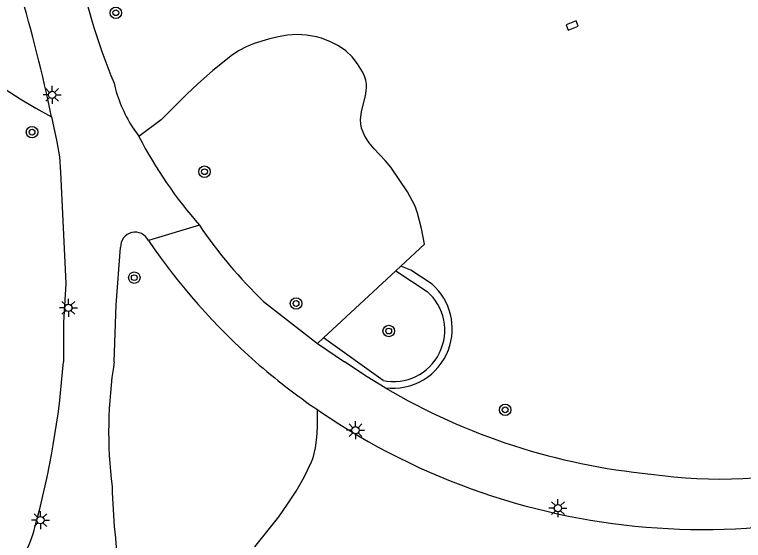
# Model space of a CAD drawing. Extents: x 132998 to 136004, y 396998 to 398512.
# Drawn here: x 133546.7 to 133597.3, y 397487.6 to 397524.1 of the extents above; entities that cross this region are included whole.
import ezdxf

# ---------------------------------------------------------------- set-up
doc = ezdxf.new("R2010")
doc.units = 0
for name, color, linetype in [('gg-knt-onverhard', 7, 'Continuous'), ('gt-afsc-boombescherming', 7, 'Continuous'), ('gt-grn-groengrens', 7, 'Continuous'), ('gt-grn-weggrens', 7, 'Continuous'), ('gt-symb-boom', 7, 'Continuous'), ('gt-symb-kolk', 7, 'Continuous'), ('gt-symb-lichtmast', 7, 'Continuous')]:
    doc.layers.add(name, color=color, linetype=linetype)

# ---------------------------------------------------------------- blocks, each defined once
blk = doc.blocks.new('gt0-BOOM')
at = {"layer": 'gt-symb-boom'}
for radius in [0.4, 0.2]:
    blk.add_circle((0, 0), radius, dxfattribs=at)
blk = doc.blocks.new('gt0-LMAST')
at = {"layer": 'gt-symb-lichtmast'}
for p, q in [((-0.005, 0.246), (-0.005, 0.621)), ((-0.182, 0.173), (-0.447, 0.438)), ((0.172, 0.173), (0.437, 0.438)), ((-0.255, -0.004), (-0.63, -0.004)), ((-0.182, -0.181), (-0.447, -0.446)), ((-0.005, -0.254), (-0.005, -0.629)), ((0.437, -0.446), (0.172, -0.181)), ((0.245, -0.004), (0.62, -0.004))]:
    blk.add_line(p, q, dxfattribs=at)
blk.add_circle((-0.005, -0.004), 0.25, dxfattribs=at)
blk = doc.blocks.new('gt0-KOLK')
at = {"layer": 'gt-symb-kolk'}
blk.add_lwpolyline([(0, 0), (0.375, 0), (0.375, 0.4), (-0.375, 0.4), (-0.375, 0), (0, 0)], dxfattribs=at)

msp = doc.modelspace()

# ---------------------------------------------------------------- linework, layer by layer
at = {"layer": 'gg-knt-onverhard'}
for p, q in [((133554.83, 397516.318), (133555.282, 397515.661)), ((133555.282, 397515.661), (133555.29, 397515.645)), ((133563.951, 397504.183), (133567.69, 397501.268)), ((133567.705, 397496.656), (133567.824, 397496.574))]:
    msp.add_line(p, q, dxfattribs=at)
for points in [[(133549.236, 397517.022), (133549.59, 397515.267), (133549.773, 397514.227), (133549.857, 397513.175), (133550.22, 397505.445), (133550.054, 397502.725), (133550.058, 397500)], [(133553.578, 397500), (133553.726, 397503.95), (133554.026, 397507.95)]]:
    msp.add_lwpolyline(points, dxfattribs=at)
for centre, radius, start, end in [((133595.44, 397536.593), 45.287, 178.6244, 202.3866), ((133440.905, 397494.253), 110.698, 11.86976, 16.5644), ((133563.166, 397521.577), 9.856, 193.0854, 212.2431), ((133583.788, 397530.573), 32.171, 207.6468, 220.9644), ((133587.121, 397528.19), 33.364, 214.1054, 226.0165), ((133555.033, 397508.001), 1.008, 24.6294, 182.8957), ((133593.937, 397534.501), 46.079, 214.4708, 228.4813), ((133489.758, 397504.506), 60.468, 344.73245, 355.7266), ((133583.741, 397495.178), 30.546, 170.9176, 187.2315), ((133594.26, 397535.35), 46.929, 228.8732, 235.539), ((133595.131, 397536.854), 44.854, 239.5285, 264.5039), ((133594.43, 397535.555), 47.195, 235.6851, 296.6238), ((133595.558, 397524.521), 32.658, 261.6853, 284.1457), ((133594.377, 397492.067), 40.945, 181.0278, 189.9153), ((133540.9, 397490.273), 7.388, 313.462, 346.7731)]:
    msp.add_arc(centre, radius, start, end, dxfattribs=at)
at = {"layer": 'gt-afsc-boombescherming'}
for p, q in [((133573.482, 397506.648), (133573.127, 397506.318)), ((133573.127, 397506.318), (133575.294, 397504.892)), ((133568.115, 397501.663), (133567.69, 397501.268)), ((133572.238, 397498.7), (133568.115, 397501.663)), ((133567.69, 397501.268), (133569.564, 397500))]:
    msp.add_line(p, q, dxfattribs=at)
for points in [[(133575.642, 397505.393), (133574.16, 397506.357), (133573.482, 397506.648)], [(133572.385, 397498.195), (133571.137, 397498.957), (133569.564, 397500)]]:
    msp.add_lwpolyline(points, dxfattribs=at)
for centre, radius, start, end in [((133572.915, 397502.294), 4.128, 339.3083, 48.6577), ((133572.959, 397502.198), 3.565, 333.7207, 49.0899), ((133572.91, 397502.296), 4.134, 262.7101, 339.3094), ((133572.953, 397502.2), 3.572, 258.4623, 333.7281)]:
    msp.add_arc(centre, radius, start, end, dxfattribs=at)
at = {"layer": 'gt-grn-groengrens'}
for p, q in [((133575.119, 397508.168), (133573.482, 397506.648)), ((133573.127, 397506.318), (133568.115, 397501.663))]:
    msp.add_line(p, q, dxfattribs=at)
for points in [[(133575.119, 397508.168), (133574.911, 397509.268), (133574.635, 397510.334), (133574.463, 397510.809), (133573.948, 397511.812), (133572.774, 397513.524), (133572.391, 397513.975), (133571.622, 397514.787), (133571.275, 397515.208), (133570.979, 397515.68), (133570.753, 397516.232), (133570.689, 397516.525), (133570.67, 397516.813), (133570.733, 397517.374), (133571.018, 397518.468), (133571.101, 397519.013), (133571.096, 397519.287), (133571.049, 397519.564), (133570.952, 397519.845), (133570.807, 397520.146), (133570.475, 397520.694), (133570.089, 397521.174), (133569.646, 397521.589), (133569.145, 397521.941), (133568.587, 397522.232), (133567.971, 397522.467), (133567.617, 397522.568), (133566.934, 397522.692), (133566.271, 397522.725), (133565.616, 397522.679), (133564.958, 397522.568), (133564.284, 397522.405), (133563.285, 397522.109), (133562.745, 397521.882), (133562.255, 397521.614), (133561.798, 397521.31), (133560.423, 397520.221), (133559.352, 397519.292), (133558.615, 397518.597), (133556.839, 397516.814), (133555.29, 397515.645)], [(133563.339, 397487.151), (133564.996, 397489.243), (133565.613, 397490.108), (133566.201, 397491.018), (133566.758, 397491.991), (133567.28, 397493.046), (133567.396, 397493.344), (133567.562, 397494.025), (133567.655, 397494.754), (133567.694, 397495.455), (133567.68, 397496.619), (133567.705, 397496.656)]]:
    msp.add_lwpolyline(points, dxfattribs=at)
msp.add_arc((133565.926, 397548.978), 36.052, 179.86, 242.4234, dxfattribs=at)
at = {"layer": 'gt-grn-weggrens'}
msp.add_line((133559.495, 397509.482), (133555.949, 397508.421), dxfattribs=at)

# ---------------------------------------------------------------- block references
at = {"layer": 'gt-symb-boom'}
for p in [(133553.693, 397524.241), (133547.878, 397515.952), (133559.848, 397513.204), (133554.975, 397505.845), (133566.204, 397504.051), (133572.635, 397502.14), (133580.718, 397496.67)]:
    msp.add_blockref('gt0-BOOM', p, dxfattribs=at)
at = {"layer": 'gt-symb-kolk', "rotation": -159.2628518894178}
msp.add_blockref('gt0-KOLK', (133585.293, 397523.544), dxfattribs=at)
at = {"layer": 'gt-symb-lichtmast'}
for p in [(133549.274, 397518.54), (133550.402, 397503.755), (133570.334, 397495.252), (133584.386, 397489.841), (133548.465, 397489.007)]:
    msp.add_blockref('gt0-LMAST', p, dxfattribs=at)

doc.saveas('drawing.dxf')
